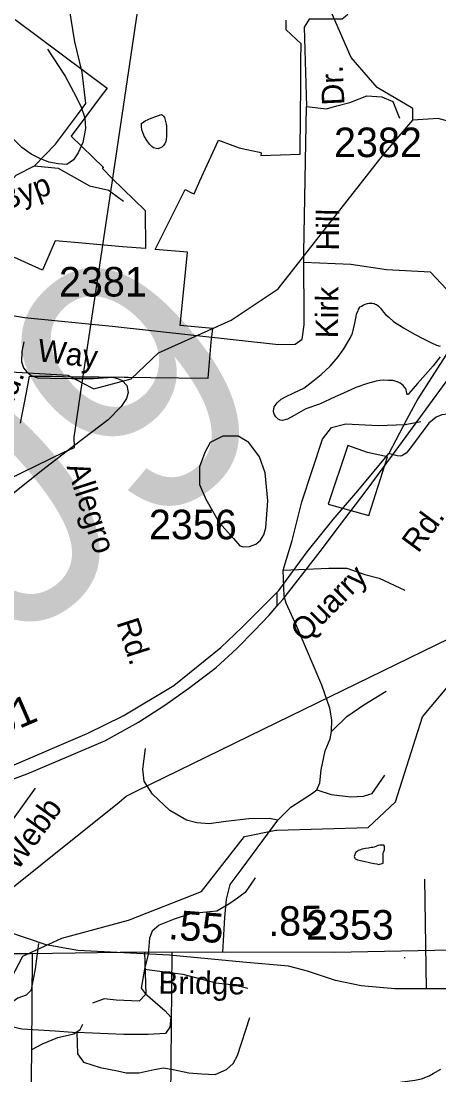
# Model space of a CAD drawing. Extents: x 2169602 to 2449496, y 721995 to 810662.
# Drawn here: x 2435611 to 2437380, y 803896 to 808355 of the extents above; entities that cross this region are included whole.
import ezdxf

# ---------------------------------------------------------------- set-up
doc = ezdxf.new("R2010")
doc.units = 0
doc.layers.add('Default', color=7, linetype='Continuous')

msp = doc.modelspace()

# ---------------------------------------------------------------- linework, layer by layer
at = {"layer": 'Default'}
for p, q in [((2435870.3, 806825), (2435990.7, 807633.2)), ((2435990.7, 807633.2), (2436044.9, 807592.6)), ((2436693.4, 805937.8), (2436693.4, 805879)), ((2436693.4, 805387.4), (2437690.8, 805873.5)), ((2435525.2, 804905.6), (2435671.7, 805109.3)), ((2437326.9, 804260.9), (2437320, 804725.2)), ((2436249.7, 804415.4), (2436238, 803254.5)), ((2435657.5, 804004.3), (2435660.1, 804408.2)), ((2436149.6, 804406.8), (2436133.6, 804343.8)), ((2437235.2, 804391), (2437235.1, 804394.2))]:
    msp.add_line(p, q, dxfattribs=at)
for points in [[(2435990.7, 807633.2), (2436174.8, 808870), (2436185.7, 808915.7), (2436204.3, 808941.3), (2436545.7, 809315.2)], [(2437268.7, 807936.1), (2437268.7, 807985.3), (2437117.8, 808073.7), (2437008.7, 808200.5), (2436864.8, 808531.5), (2436829.7, 808755.3), (2436795.7, 808838), (2436628.8, 808913.6), (2436569.7, 809003.3), (2436576.7, 809180.3), (2436545.7, 809315.2)], [(2435668.7, 807742.7), (2435756.4, 807834.3), (2435850, 807959.1), (2435885.1, 808005.9), (2435869.5, 808138.5), (2435838.3, 808267.2), (2435814.9, 808415.4), (2435818.8, 808497.3), (2435842.2, 808575.3), (2435822.7, 808590.9), (2435744.7, 808606.5), (2435748.6, 808637.7), (2435779.8, 808704), (2435853.9, 808739.1)], [(2437003.8, 808435.8), (2436997.6, 808392.2), (2436991.1, 808380.8), (2436970, 808363.9), (2436872.8, 808363.9), (2436830.6, 808363.9), (2436809.5, 808330.1), (2436818.9, 807993.9)], [(2435587, 808361.2), (2435975, 808071.1), (2435955.2, 808044.9), (2435889.5, 807956.6), (2435823.5, 807868.4), (2435959.5, 807736.2), (2435957.5, 807734.2), (2435956.2, 807732.8), (2435955.5, 807731.5), (2435997, 807688.8), (2436137.2, 807553.6), (2436137.7, 807392.4), (2436041.2, 807400.7), (2435853.7, 807416.9), (2435756, 807425.4), (2435702, 807300.7), (2435583.7, 807355.3)], [(2435587, 808361.2), (2435975, 808071.1), (2435955.2, 808044.9), (2435889.5, 807956.6), (2435823.5, 807868.4), (2435959.5, 807736.2), (2435957.5, 807734.2), (2435956.2, 807732.8), (2435955.5, 807731.5), (2435997, 807688.8), (2436137.2, 807553.6), (2436137.7, 807392.4), (2436041.2, 807400.7), (2435853.7, 807416.9), (2435756, 807425.4), (2435702, 807300.7), (2435583.7, 807355.3)], [(2435608.7, 806653.9), (2435615.7, 806690.4), (2435622.5, 806725.4), (2435633.7, 806783.7), (2435646.7, 806852.6), (2435736.2, 806852.8), (2435742.7, 806852.9), (2435835.7, 806850.7), (2435940.2, 806849.6), (2436047, 806848.4), (2436065.2, 806848.3), (2436160.2, 806847.4), (2436278.7, 806845.5), (2436403.7, 806844.1), (2436416.2, 806996.1), (2436422.2, 807054.3), (2436285.2, 807067.5), (2436316, 807375.5), (2436316.2, 807376.9), (2436178.7, 807388.8), (2436306, 807642.1), (2436313.7, 807638.2), (2436323.5, 807633.4), (2436332.5, 807629.1), (2436343.5, 807624.1), (2436368.2, 807678.7), (2436446.7, 807851.7), (2436507.2, 807829.3), (2436533.7, 807819.5), (2436567, 807812.1), (2436620.2, 807799.9), (2436627.7, 807798.3), (2436626.5, 807786.2), (2436792.7, 807792.3), (2436794, 807962.9), (2436795, 808073.2), (2436796, 808186.6), (2436796.5, 808258.3), (2436733, 808318.7), (2436732.7, 808359.2)], [(2435608.7, 806653.9), (2435615.7, 806690.4), (2435622.5, 806725.4), (2435633.7, 806783.7), (2435646.7, 806852.6), (2435736.2, 806852.8), (2435742.7, 806852.9), (2435835.7, 806850.7), (2435940.2, 806849.6), (2436047, 806848.4), (2436065.2, 806848.3), (2436160.2, 806847.4), (2436278.7, 806845.5), (2436403.7, 806844.1), (2436416.2, 806996.1), (2436422.2, 807054.3), (2436285.2, 807067.5), (2436316, 807375.5), (2436316.2, 807376.9), (2436178.7, 807388.8), (2436306, 807642.1), (2436313.7, 807638.2), (2436323.5, 807633.4), (2436332.5, 807629.1), (2436343.5, 807624.1), (2436368.2, 807678.7), (2436446.7, 807851.7), (2436507.2, 807829.3), (2436533.7, 807819.5), (2436567, 807812.1), (2436620.2, 807799.9), (2436627.7, 807798.3), (2436626.5, 807786.2), (2436792.7, 807792.3), (2436794, 807962.9), (2436795, 808073.2), (2436796, 808186.6), (2436796.5, 808258.3), (2436733, 808318.7), (2436732.7, 808359.2)], [(2435722.7, 808236.4), (2435798.3, 808122.8), (2435832.9, 808056.1), (2435863.7, 807995.5), (2435880.6, 807945.2), (2435883.7, 807901.1), (2435872.5, 807841.4), (2435853.6, 807797.8), (2435833, 807768.2), (2435804.6, 807748.8), (2435768.7, 807751.5), (2435728.8, 807758.3), (2435691.1, 807773.1), (2435653.5, 807791.9), (2435614.1, 807820.7), (2435490.6, 807941.2), (2435406.2, 808016.9), (2435349.3, 808048.6)], [(2436818.9, 807993.9), (2436904.3, 807983.3), (2436947.5, 807997), (2437002.4, 808010.8), (2437075.1, 808038.3), (2437137.9, 808034.4), (2437185.1, 808014.7), (2437212.6, 807944)], [(2436801.1, 807009.6), (2436809.5, 807070.3), (2436807.4, 807376.1), (2436818.9, 807993.9)], [(2435870.3, 806825), (2435918.7, 806799.2), (2436076.8, 806841.9), (2436192.8, 806951.1), (2436499.8, 807089.1), (2436698.7, 807222.8), (2437144.7, 807791), (2437268.7, 807936.1)], [(2436162.6, 807945), (2436196.6, 807957.3), (2436200.3, 807959.2), (2436206.3, 807959.5), (2436210.2, 807957.3), (2436214.7, 807953.4), (2436218.8, 807947.5), (2436220.6, 807935.5), (2436225.2, 807919.4), (2436226.8, 807911.4), (2436226.6, 807895.6), (2436227, 807879.7), (2436227, 807867.5), (2436225.2, 807855.7), (2436223.3, 807845.4), (2436219.2, 807835.5), (2436213.3, 807827.4), (2436207.5, 807821.4), (2436201.2, 807819.5), (2436197.1, 807817.3), (2436191.1, 807815.3), (2436183.1, 807815.4), (2436177.6, 807817.4), (2436171.4, 807819.2), (2436165.3, 807825), (2436155.4, 807835), (2436145.4, 807849.1), (2436132.9, 807868.8), (2436127.3, 807883.1), (2436122.8, 807894.6), (2436121, 807908.7), (2436120.6, 807914.8), (2436121, 807918.9), (2436120.8, 807922.9), (2436124.9, 807924.8), (2436136.4, 807932.8), (2436162.6, 807945)], [(2438799.7, 805821.7), (2438623.7, 805894.2), (2438522.6, 806034.1), (2438512.8, 806368.9), (2438328.7, 806474.4), (2438269.8, 806550.9), (2438226.7, 806758.5), (2438098.8, 807098.9), (2437997.7, 807265.1), (2437887.8, 807546.2), (2437643.8, 807869.3), (2437376.8, 807943.7), (2437268.7, 807936.1)], [(2434448.7, 806803.4), (2434481.5, 806863.2), (2434536.5, 806945.8), (2434573.5, 807009.5), (2434585.2, 807087.5), (2434655.3, 807220.1), (2434951.6, 807637.4), (2435013.9, 807680.3), (2435111.4, 807699.8), (2435240, 807649.1), (2435356.9, 807610.1), (2435464.1, 807604.3), (2435528.4, 807633.5), (2435590.8, 807703.7), (2435668.7, 807742.7)], [(2435668.7, 807742.7), (2435768.1, 807732.9), (2435900.6, 807658.8), (2435982.5, 807639.3), (2435990.7, 807633.2)], [(2434523.1, 804940.7), (2434553.3, 804945), (2434741.8, 804971.1), (2435122.8, 805023.3), (2435287.4, 805053.9), (2435468.4, 805108.2), (2435637.7, 805170.7), (2435813.2, 805245.1), (2435968.5, 805311.9), (2436108.1, 805389), (2436219.5, 805460.7), (2436321, 805532.6), (2436436.7, 805620.2), (2436524.4, 805700.4), (2436599.9, 805776.8), (2436661.2, 805841.6), (2436693.4, 805879), (2436718.6, 805908.4), (2436784.3, 805991), (2436876.7, 806111.1), (2436958.9, 806219.4), (2437072, 806367), (2437183.3, 806519.1), (2437964.8, 807586.5)], [(2434911.6, 807531), (2435100.7, 807371.9), (2435343.5, 807210.6), (2435496.3, 807122.7), (2435626, 807101.7), (2435996.5, 807064), (2436700.7, 806986.5), (2436771.8, 806988.6), (2436801.1, 807009.6)], [(2437344.1, 807293.5), (2437157.6, 807303.4), (2437006.4, 807325), (2436807.7, 807334.3)], [(2437344.1, 807293.5), (2437434.5, 807196.5), (2437465.9, 807133.6), (2437479.6, 807051), (2437291.1, 806756.3), (2437242, 806667.9), (2437168.4, 806526.2)], [(2437385.3, 806934), (2437355.6, 806895.9), (2437323.6, 806859.4), (2437289.6, 806821.5), (2437252.5, 806779.3), (2437250.4, 806775.1), (2437246.1, 806774.9), (2437244.3, 806778.9), (2437242.2, 806788.9), (2437241.8, 806795.1), (2437240, 806799), (2437235.9, 806804.9), (2437228.3, 806812.9), (2437221.9, 806818.7), (2437216, 806822.9), (2437207.6, 806827), (2437198.1, 806830.5), (2437186, 806834.7), (2437165.9, 806834.5), (2437145.8, 806836.3), (2437129.8, 806834.3), (2437113.8, 806832.3), (2437078, 806821.8), (2437028.1, 806805.4), (2436988.6, 806787.1), (2436940.2, 806764.8), (2436874.3, 806734.6), (2436816.9, 806714), (2436767.3, 806685.8), (2436739, 806671.5), (2436727.3, 806667.6), (2436717.1, 806665.4), (2436707.2, 806667.3), (2436699, 806671.4), (2436689.2, 806681), (2436683.2, 806689.2), (2436681.2, 806697.2), (2436679.1, 806705.2), (2436680.8, 806715.1), (2436682.8, 806722.9), (2436686.9, 806729.2), (2436694.5, 806739.4), (2436712.6, 806755.4), (2436730.8, 806765.6), (2436766.3, 806781.7), (2436808.3, 806802.1), (2436846, 806832.1), (2436881.7, 806860.4), (2436919.9, 806894.8), (2436953.3, 806934.8), (2436977.1, 806968.9), (2437004.6, 807013.4), (2437014.6, 807035.4), (2437024, 807077.4), (2437030, 807105.3), (2437031.6, 807117.2), (2437037.8, 807129.3), (2437039.8, 807135.5), (2437043.7, 807141.4), (2437045.6, 807145.5), (2437051.9, 807149.5), (2437059.3, 807153.6), (2437067.7, 807157.6), (2437077.3, 807159.8), (2437083.7, 807161.7), (2437091.3, 807161.8), (2437097.6, 807162.1), (2437105.8, 807160), (2437109.3, 807157.8), (2437115.5, 807156.1), (2437123.3, 807150.1), (2437131.9, 807140.2), (2437145.8, 807124.3), (2437155.7, 807112.3), (2437168, 807102.3), (2437188.1, 807084.7), (2437230.1, 807056.8), (2437276.5, 807031.2), (2437316.6, 807009.3), (2437348.4, 806993.5), (2437368.9, 806984), (2437384.9, 806979.9)], [(2435623.2, 806998.6), (2435614.4, 806956.8), (2435613.5, 806912.9), (2435621, 806888.7), (2435634.6, 806872.4), (2435654.3, 806856), (2435682.1, 806845.5), (2435736, 806844.4), (2435825.7, 806843.5)], [(2435543.6, 806872.5), (2435809.8, 806857.2), (2435870.3, 806825)], [(2434675, 805986.4), (2435794.8, 806532.2), (2435837.2, 806551.3), (2435836.1, 806595.3), (2435870.3, 806825)], [(2436013.9, 806844.5), (2436020, 806842.5), (2436039.8, 806834.1), (2436059.4, 806813.7), (2436064.7, 806783.6), (2436058.2, 806757.8), (2436035.5, 806724.2), (2435980.4, 806667.4), (2435838.2, 806560.3), (2435704.1, 806457.1), (2435578, 806355.7), (2435551.3, 806320.2), (2435530.3, 806268.7), (2435507.9, 806153.2), (2435477.2, 805902.2), (2435457.3, 805822.5)], [(2435825.7, 806843.5), (2435918, 806842.6), (2435937, 806844.1)], [(2435937, 806844.1), (2436000.1, 806848.9), (2436013.9, 806844.5)], [(2437464.5, 806690.6), (2437456.3, 806692), (2437418.4, 806692.7), (2437392.3, 806689.3), (2437368.1, 806679.8), (2437337.6, 806654.4), (2437255.3, 806544.1), (2437241, 806526.4), (2437226.8, 806518.7), (2437218.7, 806514.9), (2437202.8, 806515.2), (2437185.9, 806519.8), (2437168.4, 806526.2)], [(2436720.2, 806032.5), (2436758.1, 806157.8), (2436799.9, 806321.1), (2436887.2, 806586.9), (2436925.1, 806636.3), (2436985.9, 806651.5), (2437122.5, 806643.9), (2437236.4, 806647.7), (2437302.8, 806661)], [(2436553.1, 806130.4), (2436578.7, 806132.3), (2436605.3, 806141.7), (2436624.7, 806158.4), (2436639.4, 806181.6), (2436647.5, 806211.5), (2436655.1, 806325.5), (2436643.7, 806443.2), (2436620.9, 806511.5), (2436575.4, 806572.3), (2436529.8, 806598.9), (2436465.3, 806598.9), (2436412.2, 806572.3), (2436389.4, 806530.5), (2436366.6, 806469.8), (2436366.6, 806393.8), (2436393.2, 806333.1), (2436450.1, 806234.3), (2436510.9, 806166), (2436537.4, 806135.6), (2436553.1, 806130.4)], [(2437077.6, 806529.8), (2436993.6, 806559.1), (2436911.5, 806310.7), (2437083.8, 806264), (2437161.7, 806512.2), (2437077.6, 806529.8)], [(2434502.2, 805007.5), (2434600.6, 805008), (2434703.1, 805016.9), (2434866.8, 805040.3), (2435131.9, 805071.5), (2435287.8, 805106.6), (2435432, 805149.5), (2435572.3, 805204.1), (2435890.9, 805341.6), (2436042.9, 805415.7), (2436257.3, 805544.4), (2436456.1, 805704.3), (2436545.7, 805790.1), (2436693.4, 805937.8), (2436701.6, 805946.1), (2436822.5, 806109.9), (2436931.6, 806246.4), (2437036.8, 806367.3), (2437168.4, 806526.2)], [(2436720.2, 806032.5), (2436913.7, 806040.1), (2436989.7, 806040.1), (2437065.6, 806013.5), (2437126.3, 805998.3), (2437234.9, 805947.1)], [(2436925.1, 805348.9), (2436927, 805398.3), (2436917.5, 805447.6), (2436883.5, 805545.2), (2436777.9, 805794.2), (2436732.7, 805892.3), (2436725.1, 805922.5), (2436720.2, 806032.5)], [(2436693.4, 804931.7), (2437080.6, 804943.2), (2437196.5, 805052.4), (2437310.5, 805410.9), (2437450.5, 805578.5), (2437525.6, 805586.8), (2437625.7, 805686.5), (2437691.5, 805796.7), (2437690.8, 805873.5)], [(2436925.1, 805348.9), (2436989.7, 805413.5), (2437061.8, 805462.8), (2437156.7, 805519.8)], [(2435373.1, 804528.7), (2436027.1, 805050.7), (2436055.6, 805076.1), (2436098.1, 805097.2), (2436693.4, 805387.4)], [(2436840.7, 805085.9), (2436862.5, 805102.1), (2436875.8, 805132.4), (2436881.5, 805187.5), (2436898.6, 805267.3), (2436919.4, 805318.5), (2436925.1, 805348.9)], [(2436697.4, 804974.8), (2436662.3, 804981.5), (2436575, 804979.6), (2436478.2, 804968.2), (2436408, 804958.7), (2436354.8, 804962.5), (2436311.2, 804973.9), (2436241, 805015.7), (2436167, 805084), (2436132.8, 805139.1), (2436127.1, 805190.3), (2436138.5, 805277.7)], [(2436862.5, 805102.1), (2436923.2, 805083.1), (2437006.7, 805073.6), (2437059.9, 805075.5), (2437097.8, 805086.9), (2437151, 805164.7)], [(2436697.4, 804974.8), (2436753.4, 805028.9), (2436840.7, 805085.9)], [(2436465.9, 804415.1), (2436473.5, 804562.8), (2436481, 804640.6), (2436496.2, 804701.4), (2436547.5, 804769.8), (2436697.4, 804974.8)], [(2433431.5, 802593.8), (2433623.7, 802494.8), (2433748.5, 802528.2), (2433964.7, 802671.5), (2434462.5, 802815.4), (2434645.6, 802949.5), (2434760.7, 803101.3), (2434892.5, 803393.8), (2435174.7, 803578.3), (2435347.5, 803771.6), (2435528.6, 804148.4), (2435552.6, 804272.5), (2435618.6, 804399.1), (2435784.5, 804474.5), (2436066.6, 804550.7), (2436374.6, 804672.3), (2436556.5, 804904.7), (2436689.6, 804931.5), (2436693.4, 804931.7)], [(2437081.5, 804856.3), (2437069.2, 804854.1), (2437055.3, 804852.2), (2437043.2, 804847.9), (2437037.4, 804846), (2437033.8, 804842.1), (2437029.4, 804839.9), (2437025.5, 804834), (2437023.3, 804827.8), (2437021.4, 804820), (2437023.5, 804814), (2437025.8, 804810), (2437031.9, 804807.9), (2437035.8, 804806.1), (2437055.5, 804802.3), (2437079.7, 804796.6), (2437091.6, 804794.4), (2437105.9, 804790.6), (2437117.4, 804788.9), (2437124, 804786.7), (2437127.7, 804788.5), (2437135.9, 804788.9), (2437140, 804790.7), (2437143.7, 804793), (2437143.7, 804810.9), (2437143.5, 804826.7), (2437143.5, 804832.8), (2437145.3, 804839), (2437149.6, 804848.9), (2437149.4, 804853), (2437149, 804860.8), (2437149.2, 804864.8), (2437146.9, 804868.8), (2437143.2, 804869), (2437139.4, 804868.7), (2437129.1, 804868.6), (2437121.1, 804866.6), (2437115.2, 804864.6), (2437105.1, 804860.5), (2437099.4, 804858.5), (2437093.4, 804858.2), (2437081.5, 804856.3)], [(2437753.9, 804269.2), (2437522.6, 804260.9), (2437193.5, 804260.9), (2437051.2, 804273.4), (2436942.4, 804296.5), (2436824.1, 804335.2), (2436742.5, 804357.2), (2436550.5, 804373.9), (2436239.7, 804403.3), (2435852.1, 804423.2), (2435717.1, 804446.2), (2435554.9, 804501.7), (2435317.9, 804592.8), (2435103.4, 804678.7), (2434946.4, 804722.6)], [(2436602.7, 804729.6), (2436559.2, 804667.7), (2436511.2, 804633.4), (2436483.7, 804615.1), (2436440.2, 804589.9), (2436380.7, 804583), (2436323.5, 804576.2), (2436259.5, 804555.6), (2436195.4, 804530.4), (2436165.6, 804505.2), (2436154.2, 804475.5), (2436149.6, 804406.8)], [(2439245.9, 804615.6), (2439072.7, 804526.6), (2438977.5, 804525.5), (2438899, 804559), (2438776.6, 804624), (2438625.4, 804666.9), (2438536.4, 804669), (2438409.8, 804649.1), (2438244.5, 804604.1), (2437918.5, 804497.2), (2437741.7, 804451.2), (2437503.6, 804425), (2436937.5, 804414.5), (2436125, 804415.6), (2435649.4, 804408.2), (2435306.2, 804408.2), (2435155.5, 804404.1), (2434738, 804382.1)], [(2435685.1, 804452.6), (2435671.5, 804344.9), (2435664.2, 804308.5), (2435656.9, 804274), (2435653.3, 804254), (2435633.3, 804234), (2435597, 804221.3), (2435564.4, 804197.7), (2435551.6, 804134.1), (2435557.1, 804106.9), (2435571.6, 804101.4), (2435614.2, 804092), (2435756, 804082.9), (2435847.6, 804076)], [(2436133.2, 804415.7), (2436138.7, 804237.7), (2436111.6, 804208.5), (2436013.7, 804212.7), (2435963.7, 804219), (2435913.7, 804200.2)], [(2436133.6, 804343.8), (2436119.9, 804263.7), (2436135.9, 804240.8), (2436220.6, 804167.6), (2436245.7, 804140.1), (2436241.2, 804098.9), (2436222.9, 804071.4), (2436149.6, 804066.8), (2436046.7, 804066.8), (2435847.6, 804076)], [(2436133.6, 804343.8), (2436296.1, 804323.2), (2436435.7, 804286.6), (2436513.5, 804277.4), (2436570.7, 804263.7)], [(2435657.5, 804004.3), (2435702.1, 804028), (2435766.6, 804054.6), (2435834.9, 804069.8), (2435861.5, 804088.8), (2435872.9, 804111.5)], [(2435847.6, 804076), (2435849.9, 803985.3), (2435875, 803951), (2435946, 803928.1), (2436019.2, 803914.3), (2436055.8, 803905.2), (2436110.7, 803905.2), (2436174.8, 803918.9), (2436213.7, 803925.8), (2436254.9, 803918.9), (2436321.3, 803905.2), (2436376.2, 803900.6), (2436433.4, 803898.3), (2436481.4, 803918.9), (2436508.9, 803944.1), (2436527.2, 803978.4), (2436579.8, 804138.7)], [(2435685.9, 803161.2), (2435651.8, 803208.6), (2435644.2, 803284.6), (2435653.7, 803770.7), (2435657.5, 804004.3)], [(2436791, 803526.8), (2436818.2, 803553.1), (2436836.3, 803569), (2436867.7, 803605.2), (2436893.7, 803643.5), (2436913.8, 803669.7), (2436935.5, 803693.5), (2436953.2, 803718), (2436977.2, 803744), (2437003, 803766.1), (2437032.9, 803790.4), (2437068.4, 803814.6), (2437086.4, 803826.9), (2437116.2, 803839.1), (2437148, 803851.3), (2437184.3, 803859.6), (2437224.2, 803867.7), (2437246.2, 803869.7), (2437278, 803874.2), (2437305.9, 803880.2), (2437338, 803892.3), (2437355.9, 803902.6), (2437387.9, 803920.9)]]:
    msp.add_lwpolyline(points, dxfattribs=at)

# ---------------------------------------------------------------- texts
for s, height, rotation, p in [('Dr.', 95, 92.7288, (2436980.3, 808000.9)), ('Byp', 95, 20.0336, (2435540.5, 807550.7)), ('Hill', 95, 89.3548, (2436956.3, 807383.6)), ('209', 1066.27, 40, (2434914.9, 805136.3)), ('Kirk', 95, 89.3548, (2436952.3, 807012.6)), ('Way', 95, 353.0849, (2435677.5, 806916.8)), ('Rd.', 95, 67.7737, (2435553.3, 806678.1)), ('Allegro', 95, 287.7822, (2435803.3, 806470.2)), ('Rd.', 95, 53.7888, (2437292.1, 806100.7)), ('Quarry', 95, 45.0166, (2436809, 805721.9)), ('Rd.', 95, 287.7822, (2436014.6, 805811.3)), ('.61', 125, 23.3376, (2435476.1, 805304.9)), ('Webb', 95, 54.2897, (2435595.6, 804756.4)), ('.55', 125, 355.5137, (2436232, 804471.4)), ('.85', 125, 1.3145, (2436658.1, 804483.1)), ('Bridge', 95, 359.4789, (2436192.1, 804240.2))]:
    msp.add_text(s, height=height, rotation=rotation, dxfattribs=at).set_placement(p)
for s, p in [('2382', (2436935.7, 807779.6)), ('2381', (2435771.7, 807189.8)), ('2356', (2436152.3, 806162.7)), ('2353', (2436817.2, 804469))]:
    msp.add_text(s, height=125, dxfattribs=at).set_placement(p)

doc.saveas('drawing.dxf')
